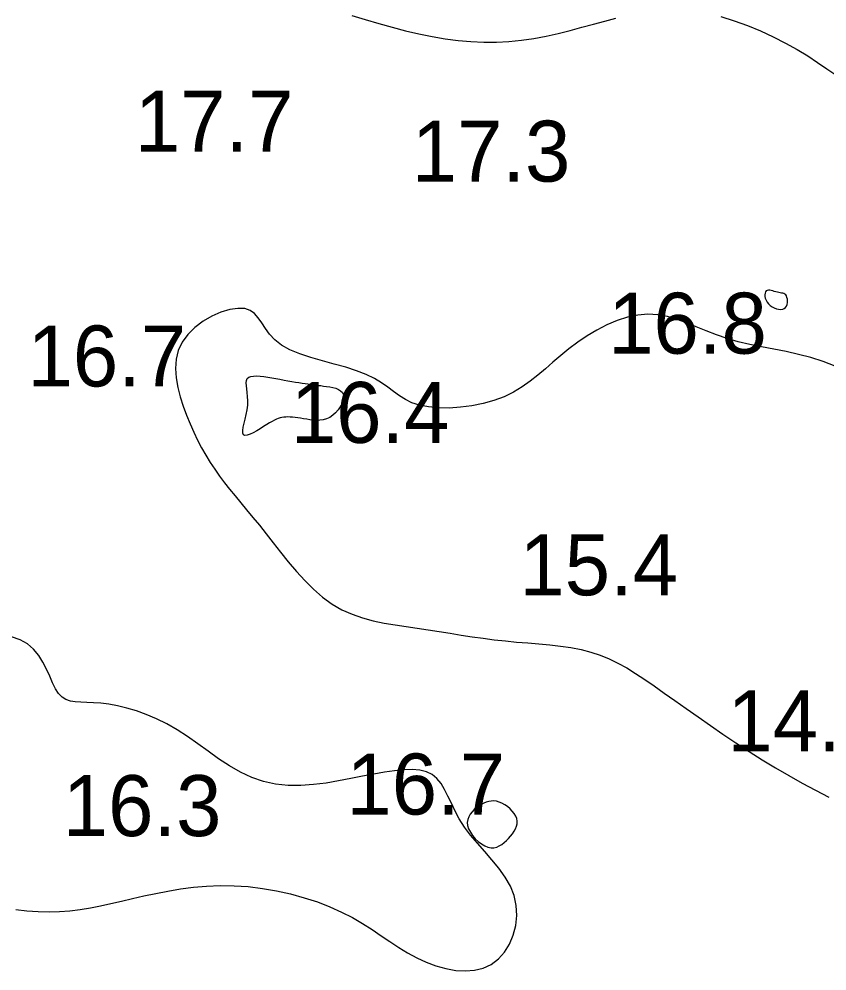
# Model space of a CAD drawing. Extents: x 3040093 to 3056816, y 408076 to 509144.
# Drawn here: x 3045620.4 to 3045686.7, y 433874.1 to 433952.2 of the extents above; entities that cross this region are included whole.
import ezdxf

# ---------------------------------------------------------------- set-up
doc = ezdxf.new("R2010")
doc.units = 0
doc.layers.add('V-CHAN-CONT-EL17', color=7, linetype='Continuous')
doc.layers.add('V-TOPO-SOUN-0610', color=7, linetype='Continuous')

msp = doc.modelspace()

# ---------------------------------------------------------------- linework, layer by layer
at = {"layer": 'V-CHAN-CONT-EL17'}
for points in [[(3045647.707, 433952.5), (3045648.805, 433952.167), (3045649.909, 433951.843), (3045651.014, 433951.537), (3045652.113, 433951.254), (3045653.204, 433951.002), (3045654.285, 433950.785), (3045655.357, 433950.604), (3045656.421, 433950.464), (3045657.475, 433950.368), (3045658.522, 433950.317), (3045659.56, 433950.317), (3045660.591, 433950.368), (3045661.615, 433950.473), (3045662.629, 433950.625), (3045663.632, 433950.816), (3045664.624, 433951.037), (3045665.602, 433951.28), (3045666.565, 433951.536), (3045667.51, 433951.797), (3045668.438, 433952.054), (3045669.347, 433952.3)], [(3045677.96, 433952.415), (3045679.049, 433952.076), (3045680.14, 433951.679), (3045681.216, 433951.235), (3045682.264, 433950.753), (3045683.268, 433950.245), (3045684.212, 433949.72), (3045685.088, 433949.189), (3045685.901, 433948.659), (3045686.664, 433948.139), (3045687.389, 433947.637)], [(3045687.335, 433923.745), (3045686.343, 433924.127), (3045685.336, 433924.446), (3045684.322, 433924.711), (3045683.307, 433924.937), (3045682.299, 433925.138), (3045681.304, 433925.331), (3045680.329, 433925.53), (3045679.383, 433925.749), (3045678.472, 433926.005), (3045677.6, 433926.305), (3045676.763, 433926.634), (3045675.951, 433926.971), (3045675.156, 433927.294), (3045674.371, 433927.58), (3045673.586, 433927.808), (3045672.794, 433927.957), (3045671.987, 433928.004), (3045671.159, 433927.934), (3045670.316, 433927.755), (3045669.47, 433927.48), (3045668.628, 433927.125), (3045667.801, 433926.702), (3045666.999, 433926.227), (3045666.23, 433925.714), (3045665.506, 433925.176), (3045664.831, 433924.627), (3045664.192, 433924.076), (3045663.573, 433923.533), (3045662.959, 433923.006), (3045662.331, 433922.504), (3045661.673, 433922.037), (3045660.969, 433921.613), (3045660.202, 433921.242), (3045659.363, 433920.93), (3045658.468, 433920.68), (3045657.541, 433920.493), (3045656.606, 433920.37), (3045655.687, 433920.313), (3045654.808, 433920.321), (3045653.993, 433920.396), (3045653.265, 433920.54), (3045652.64, 433920.75), (3045652.097, 433921.016), (3045651.605, 433921.325), (3045651.136, 433921.665), (3045650.659, 433922.022), (3045650.145, 433922.384), (3045649.563, 433922.737), (3045648.884, 433923.068), (3045648.09, 433923.37), (3045647.204, 433923.649), (3045646.262, 433923.916), (3045645.299, 433924.183), (3045644.35, 433924.461), (3045643.451, 433924.761), (3045642.637, 433925.095), (3045641.943, 433925.474), (3045641.393, 433925.903), (3045640.963, 433926.365), (3045640.617, 433926.835), (3045640.321, 433927.289), (3045640.039, 433927.703), (3045639.735, 433928.054), (3045639.374, 433928.317), (3045638.921, 433928.467), (3045638.353, 433928.488), (3045637.692, 433928.384), (3045636.975, 433928.164), (3045636.237, 433927.841), (3045635.515, 433927.424), (3045634.843, 433926.925), (3045634.258, 433926.353), (3045633.795, 433925.72), (3045633.481, 433925.036), (3045633.307, 433924.311), (3045633.254, 433923.557), (3045633.303, 433922.784), (3045633.437, 433922.002), (3045633.637, 433921.223), (3045633.884, 433920.456), (3045634.16, 433919.713), (3045634.45, 433919.002), (3045634.752, 433918.322), (3045635.065, 433917.67), (3045635.392, 433917.044), (3045635.734, 433916.44), (3045636.09, 433915.855), (3045636.462, 433915.287), (3045636.851, 433914.732), (3045637.258, 433914.188), (3045637.684, 433913.646), (3045638.129, 433913.098), (3045638.595, 433912.538), (3045639.082, 433911.956), (3045639.591, 433911.345), (3045640.123, 433910.697), (3045640.679, 433910.004), (3045641.259, 433909.262), (3045641.865, 433908.487), (3045642.498, 433907.698), (3045643.158, 433906.915), (3045643.845, 433906.157), (3045644.562, 433905.445), (3045645.308, 433904.798), (3045646.085, 433904.235), (3045646.893, 433903.771), (3045647.727, 433903.398), (3045648.585, 433903.1), (3045649.46, 433902.864), (3045650.35, 433902.676), (3045651.25, 433902.521), (3045652.155, 433902.386), (3045653.062, 433902.256), (3045653.966, 433902.12), (3045654.869, 433901.979), (3045655.77, 433901.835), (3045656.672, 433901.693), (3045657.574, 433901.555), (3045658.478, 433901.426), (3045659.386, 433901.308), (3045660.297, 433901.206), (3045661.213, 433901.12), (3045662.128, 433901.043), (3045663.037, 433900.967), (3045663.935, 433900.884), (3045664.816, 433900.784), (3045665.676, 433900.659), (3045666.507, 433900.5), (3045667.306, 433900.299), (3045668.069, 433900.047), (3045668.806, 433899.745), (3045669.528, 433899.394), (3045670.246, 433898.994), (3045670.974, 433898.548), (3045671.722, 433898.055), (3045672.502, 433897.517), (3045673.326, 433896.935), (3045674.202, 433896.312), (3045675.128, 433895.654), (3045676.097, 433894.971), (3045677.103, 433894.27), (3045678.138, 433893.56), (3045679.197, 433892.85), (3045680.273, 433892.149), (3045681.36, 433891.464), (3045682.452, 433890.804), (3045683.546, 433890.166), (3045684.639, 433889.552), (3045685.728, 433888.957), (3045686.812, 433888.381)], [(3045620.144, 433879.191), (3045621.069, 433879.078), (3045621.983, 433879.01), (3045622.878, 433878.988), (3045623.748, 433879.014), (3045624.598, 433879.083), (3045625.436, 433879.189), (3045626.27, 433879.327), (3045627.108, 433879.492), (3045627.958, 433879.677), (3045628.829, 433879.877), (3045629.727, 433880.086), (3045630.66, 433880.298), (3045631.627, 433880.504), (3045632.627, 433880.697), (3045633.657, 433880.866), (3045634.716, 433881.003), (3045635.803, 433881.1), (3045636.915, 433881.146), (3045638.051, 433881.133), (3045639.207, 433881.054), (3045640.373, 433880.913), (3045641.536, 433880.712), (3045642.683, 433880.456), (3045643.803, 433880.15), (3045644.883, 433879.799), (3045645.91, 433879.405), (3045646.873, 433878.975), (3045647.763, 433878.514), (3045648.59, 433878.029), (3045649.368, 433877.533), (3045650.111, 433877.034), (3045650.834, 433876.543), (3045651.551, 433876.07), (3045652.276, 433875.624), (3045653.023, 433875.217), (3045653.803, 433874.859), (3045654.605, 433874.56), (3045655.417, 433874.333), (3045656.224, 433874.189), (3045657.014, 433874.14), (3045657.772, 433874.198), (3045658.485, 433874.375), (3045659.139, 433874.681), (3045659.721, 433875.124), (3045660.222, 433875.686), (3045660.633, 433876.345), (3045660.945, 433877.079), (3045661.148, 433877.866), (3045661.234, 433878.683), (3045661.194, 433879.508), (3045661.019, 433880.319), (3045660.706, 433881.098), (3045660.278, 433881.845), (3045659.765, 433882.565), (3045659.196, 433883.264), (3045658.599, 433883.946), (3045658.005, 433884.616), (3045657.443, 433885.28), (3045656.941, 433885.943), (3045656.521, 433886.606), (3045656.17, 433887.259), (3045655.866, 433887.889), (3045655.587, 433888.484), (3045655.312, 433889.03), (3045655.019, 433889.514), (3045654.686, 433889.923), (3045654.293, 433890.243), (3045653.821, 433890.467), (3045653.271, 433890.6), (3045652.648, 433890.654), (3045651.956, 433890.639), (3045651.2, 433890.567), (3045650.384, 433890.447), (3045649.513, 433890.29), (3045648.592, 433890.109), (3045647.626, 433889.914), (3045646.625, 433889.722), (3045645.598, 433889.552), (3045644.558, 433889.422), (3045643.513, 433889.351), (3045642.474, 433889.356), (3045641.452, 433889.455), (3045640.457, 433889.668), (3045639.496, 433890.004), (3045638.568, 433890.447), (3045637.667, 433890.97), (3045636.787, 433891.549), (3045635.924, 433892.158), (3045635.072, 433892.773), (3045634.225, 433893.367), (3045633.38, 433893.916), (3045632.532, 433894.4), (3045631.688, 433894.817), (3045630.854, 433895.17), (3045630.04, 433895.463), (3045629.252, 433895.699), (3045628.499, 433895.881), (3045627.789, 433896.013), (3045627.129, 433896.099), (3045626.525, 433896.143), (3045625.976, 433896.164), (3045625.479, 433896.181), (3045625.031, 433896.213), (3045624.629, 433896.281), (3045624.269, 433896.403), (3045623.948, 433896.6), (3045623.664, 433896.891), (3045623.41, 433897.288), (3045623.172, 433897.772), (3045622.933, 433898.315), (3045622.674, 433898.89), (3045622.38, 433899.469), (3045622.032, 433900.026), (3045621.614, 433900.532), (3045621.107, 433900.961), (3045620.501, 433901.292), (3045619.802, 433901.538)]]:
    msp.add_lwpolyline(points, dxfattribs=at)
for points in [[(3045683.273, 433928.555), (3045683.349, 433928.67), (3045683.4, 433928.805), (3045683.426, 433928.953), (3045683.432, 433929.104), (3045683.418, 433929.251), (3045683.387, 433929.386), (3045683.342, 433929.5), (3045683.284, 433929.587), (3045683.215, 433929.65), (3045683.136, 433929.694), (3045683.046, 433929.724), (3045682.948, 433929.745), (3045682.841, 433929.762), (3045682.726, 433929.781), (3045682.605, 433929.805), (3045682.477, 433929.839), (3045682.347, 433929.878), (3045682.218, 433929.917), (3045682.091, 433929.95), (3045681.972, 433929.972), (3045681.863, 433929.977), (3045681.767, 433929.96), (3045681.688, 433929.914), (3045681.628, 433929.837), (3045681.589, 433929.732), (3045681.572, 433929.606), (3045681.579, 433929.463), (3045681.61, 433929.312), (3045681.667, 433929.157), (3045681.751, 433929.004), (3045681.862, 433928.861), (3045682.002, 433928.731), (3045682.163, 433928.619), (3045682.339, 433928.527), (3045682.521, 433928.458), (3045682.703, 433928.415), (3045682.876, 433928.401), (3045683.033, 433928.418), (3045683.168, 433928.469)], [(3045639.184, 433920.914), (3045639.165, 433921.261), (3045639.129, 433921.584), (3045639.089, 433921.88), (3045639.057, 433922.145), (3045639.045, 433922.376), (3045639.067, 433922.57), (3045639.134, 433922.722), (3045639.255, 433922.83), (3045639.428, 433922.899), (3045639.645, 433922.933), (3045639.899, 433922.939), (3045640.183, 433922.922), (3045640.49, 433922.886), (3045640.813, 433922.838), (3045641.145, 433922.783), (3045641.481, 433922.726), (3045641.815, 433922.668), (3045642.146, 433922.61), (3045642.469, 433922.553), (3045642.783, 433922.498), (3045643.083, 433922.446), (3045643.367, 433922.398), (3045643.631, 433922.354), (3045643.874, 433922.316), (3045644.1, 433922.282), (3045644.314, 433922.252), (3045644.521, 433922.224), (3045644.727, 433922.198), (3045644.936, 433922.172), (3045645.154, 433922.146), (3045645.385, 433922.117), (3045645.634, 433922.086), (3045645.891, 433922.047), (3045646.146, 433921.996), (3045646.388, 433921.929), (3045646.606, 433921.84), (3045646.79, 433921.726), (3045646.93, 433921.582), (3045647.013, 433921.404), (3045647.033, 433921.189), (3045646.993, 433920.946), (3045646.902, 433920.686), (3045646.764, 433920.422), (3045646.588, 433920.164), (3045646.381, 433919.924), (3045646.149, 433919.714), (3045645.899, 433919.543), (3045645.638, 433919.422), (3045645.37, 433919.346), (3045645.096, 433919.308), (3045644.821, 433919.3), (3045644.546, 433919.316), (3045644.274, 433919.348), (3045644.009, 433919.39), (3045643.752, 433919.434), (3045643.508, 433919.474), (3045643.274, 433919.508), (3045643.053, 433919.536), (3045642.843, 433919.558), (3045642.645, 433919.572), (3045642.459, 433919.577), (3045642.283, 433919.574), (3045642.12, 433919.562), (3045641.966, 433919.539), (3045641.818, 433919.505), (3045641.67, 433919.456), (3045641.517, 433919.393), (3045641.353, 433919.312), (3045641.172, 433919.213), (3045640.968, 433919.093), (3045640.737, 433918.951), (3045640.476, 433918.787), (3045640.194, 433918.613), (3045639.906, 433918.442), (3045639.624, 433918.289), (3045639.361, 433918.166), (3045639.13, 433918.089), (3045638.945, 433918.07), (3045638.819, 433918.124), (3045638.761, 433918.259), (3045638.76, 433918.468), (3045638.803, 433918.738), (3045638.876, 433919.056), (3045638.963, 433919.408), (3045639.052, 433919.783), (3045639.127, 433920.167), (3045639.174, 433920.548)], [(3045659.119, 433884.244), (3045659.359, 433884.248), (3045659.586, 433884.3), (3045659.801, 433884.391), (3045660.006, 433884.515), (3045660.2, 433884.665), (3045660.385, 433884.835), (3045660.562, 433885.017), (3045660.729, 433885.206), (3045660.883, 433885.4), (3045661.018, 433885.598), (3045661.129, 433885.8), (3045661.212, 433886.006), (3045661.261, 433886.214), (3045661.27, 433886.424), (3045661.235, 433886.636), (3045661.152, 433886.849), (3045661.026, 433887.058), (3045660.865, 433887.259), (3045660.676, 433887.448), (3045660.467, 433887.62), (3045660.244, 433887.771), (3045660.014, 433887.897), (3045659.785, 433887.992), (3045659.563, 433888.053), (3045659.348, 433888.082), (3045659.139, 433888.08), (3045658.934, 433888.05), (3045658.732, 433887.993), (3045658.533, 433887.911), (3045658.334, 433887.806), (3045658.136, 433887.681), (3045657.937, 433887.537), (3045657.745, 433887.375), (3045657.568, 433887.196), (3045657.415, 433886.999), (3045657.293, 433886.787), (3045657.211, 433886.559), (3045657.177, 433886.316), (3045657.2, 433886.058), (3045657.284, 433885.788), (3045657.424, 433885.514), (3045657.609, 433885.244), (3045657.829, 433884.989), (3045658.074, 433884.757), (3045658.336, 433884.557), (3045658.604, 433884.399), (3045658.867, 433884.292)]]:
    msp.add_lwpolyline(points, close=True, dxfattribs=at)

# ---------------------------------------------------------------- texts
at = {"layer": 'V-TOPO-SOUN-0610'}
for s, p in [('17.7 ', (3045629.913, 433941.34)), ('17.3 ', (3045652.613, 433938.88)), ('16.8 ', (3045668.723, 433924.77)), ('16.7 ', (3045621.113, 433922.08)), ('16.4 ', (3045642.703, 433917.45)), ('15.4 ', (3045661.443, 433904.95)), ('14.7 ', (3045678.503, 433892.16)), ('16.7 ', (3045647.263, 433886.97)), ('16.3 ', (3045624.003, 433885.2))]:
    msp.add_text(s, height=5, dxfattribs=at).set_placement(p)

doc.saveas('drawing.dxf')
